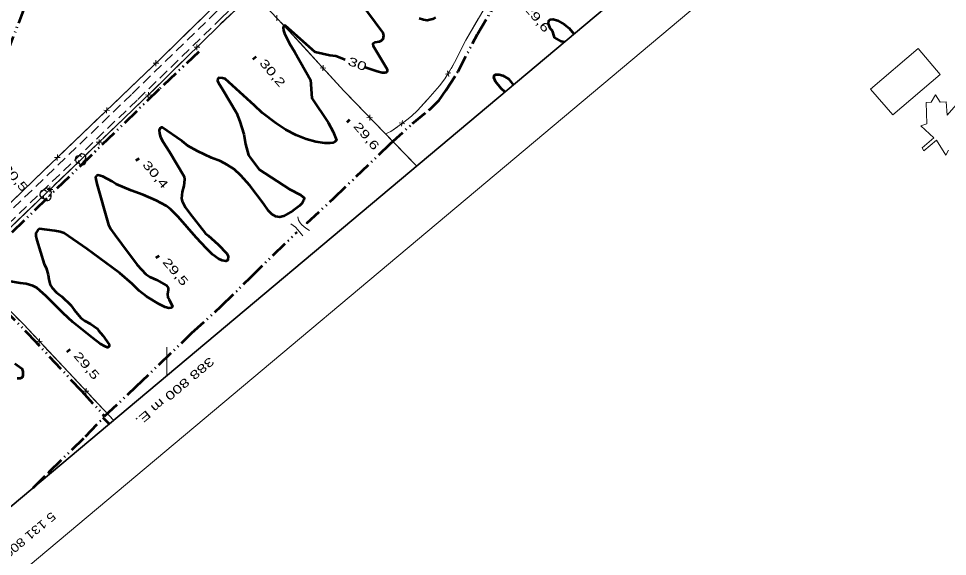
# Model space of a CAD drawing. Extents: x 386081 to 389416, y 5130568 to 5134082.
# Drawn here: x 388747.8 to 389074.5, y 5131786.3 to 5131975.7 of the extents above; entities that cross this region are included whole.
import ezdxf
from ezdxf.enums import TextEntityAlignment as Align

# ---------------------------------------------------------------- set-up
doc = ezdxf.new("R2010")
doc.units = 0
doc.header["$LTSCALE"] = 1.2
doc.linetypes.add('DASH_DOUBLE_DOT', pattern=[9.2, 5, -1.2, 0.3, -1.2, 0.3, -1.2])
doc.linetypes.add('MEDIUM_DASHED', pattern=[4.5, 3, -1.5])
for name, color, linetype, lineweight in [('1', 7, 'Continuous', 53), ('19', 7, 'Continuous', 13), ('26', 7, 'Continuous', 35), ('3', 7, 'Continuous', 140), ('37', 7, 'Continuous', 13), ('4', 7, 'DASH_DOUBLE_DOT', 53), ('44', 7, 'Continuous', 25), ('60', 7, 'Continuous', 13), ('61', 7, 'Continuous', 13), ('63', 7, 'Continuous', 13)]:
    doc.layers.add(name, color=color, linetype=linetype, lineweight=lineweight)

msp = doc.modelspace()

# ---------------------------------------------------------------- linework, layer by layer
at = {"layer": '1'}
for points in [[(388860.16, 5131992.08), (388875.98, 5131970.63), (388876.16, 5131969.7), (388875.89, 5131968.4), (388875.37, 5131967.76), (388874.65, 5131967.47), (388873.1, 5131967.21), (388872.45, 5131966.74), (388872.52, 5131966.08), (388877.52, 5131957.83), (388877.52, 5131957.21), (388877.2, 5131956.72), (388876.63, 5131956.53), (388875.73, 5131956.59), (388873.99, 5131957.05), (388869.7, 5131958.41)], [(388894.41, 5131976), (388893.37, 5131975.4), (388891.57, 5131975), (388890.25, 5131975.17), (388888.78, 5131975.68)], [(388939.68, 5131967.34), (388938.76, 5131967.62), (388936.34, 5131968.96), (388936.24, 5131969.47), (388935.57, 5131971.34), (388934.95, 5131972.09), (388934.16, 5131973.76), (388934.32, 5131975.01), (388934.76, 5131975.34), (388935.85, 5131975.49), (388937.35, 5131975.01), (388939.87, 5131973.59), (388941.43, 5131972.28), (388943.15, 5131970.25)], [(388862.72, 5131961.11), (388859.44, 5131962.38), (388857.31, 5131962.7), (388852.17, 5131963.87), (388841.56, 5131973.26), (388841.13, 5131973.05), (388840.91, 5131972.36), (388841, 5131971.49), (388841.42, 5131970.41), (388843.1, 5131966.86), (388845, 5131963.82), (388850.49, 5131954.13), (388850.98, 5131947.66), (388856.72, 5131939.05), (388858.45, 5131935.75), (388859.62, 5131932.8), (388859.2, 5131932.33), (388858.32, 5131931.88), (388857.39, 5131931.76), (388855.53, 5131931.8), (388852.43, 5131932.3), (388849.03, 5131933.21), (388845.5, 5131934.59), (388841.83, 5131936.51), (388838.36, 5131938.83), (388833.55, 5131942.51), (388830.84, 5131945.07), (388820.44, 5131954.43), (388819.6, 5131954.68), (388818.18, 5131954.73), (388817.89, 5131954.38), (388817.81, 5131953.76), (388818.19, 5131952.97), (388819.71, 5131950.59), (388824.52, 5131942.42), (388825.7, 5131939.4), (388827.01, 5131935), (388827.67, 5131931.38), (388828.72, 5131927.55), (388829.48, 5131926.42), (388832.49, 5131922.51), (388843.17, 5131915.57), (388846.96, 5131913.57), (388848.28, 5131912.51), (388848.15, 5131911.71), (388847.57, 5131910.72), (388846.6, 5131909.76), (388844.28, 5131907.97), (388841.03, 5131906.05), (388839.71, 5131905.73), (388838.27, 5131905.95), (388836.95, 5131906.74), (388835.73, 5131908), (388834, 5131910.5), (388829.14, 5131916.94), (388825.99, 5131920.42), (388823.61, 5131922.58), (388821.26, 5131924.2), (388818.89, 5131925.4), (388815.68, 5131926.66), (388810.77, 5131928.93), (388807.37, 5131930.9), (388805.37, 5131932.46), (388798.17, 5131937.44), (388797.66, 5131937.04), (388797.34, 5131936.32), (388797.36, 5131935.22), (388797.76, 5131933.91), (388798.59, 5131932.37), (388800.94, 5131928.76), (388806.04, 5131920), (388806.14, 5131919.05), (388805.93, 5131916.73), (388805.33, 5131914.7), (388805.14, 5131912.3), (388805.42, 5131911.34), (388806.44, 5131909.28), (388808.06, 5131907.01), (388813.54, 5131899.95), (388814.49, 5131899.25), (388818.08, 5131896.08), (388821.08, 5131892.93), (388821.51, 5131891.96), (388821.48, 5131890.55), (388820.7, 5131890.22), (388819.49, 5131890.43), (388818.1, 5131891.12), (388816, 5131892.63), (388813.9, 5131894.66), (388810.3, 5131898.58), (388804.01, 5131905.9), (388801.3, 5131908.59), (388799.72, 5131909.68), (388796.25, 5131911.55), (388791.67, 5131913.62), (388787.46, 5131915.09), (388782.13, 5131917.34), (388780.78, 5131918.24), (388777.48, 5131920.07), (388775.84, 5131920.5), (388775.24, 5131920.34)], [(388918.84, 5131949.83), (388917.56, 5131951.08), (388915.55, 5131953.46), (388914.93, 5131954.88), (388915.27, 5131955.71), (388915.73, 5131955.95), (388916.82, 5131955.97), (388918.18, 5131955.55), (388920.13, 5131954.38), (388921.13, 5131953.23), (388921.8, 5131952.3)], [(388775.24, 5131920.34), (388774.93, 5131919.84), (388774.98, 5131919.09), (388775.4, 5131917.43), (388779.46, 5131903.09), (388780.2, 5131901.62), (388781.65, 5131899.46), (388784.09, 5131896.4), (388789.57, 5131888.98), (388792.56, 5131885.66), (388794.01, 5131884.74), (388796.33, 5131883.73), (388799.86, 5131881.71), (388800.4, 5131880.9), (388800.51, 5131880.05), (388800.26, 5131878.66), (388800.36, 5131877.4), (388800.81, 5131876.7), (388801.92, 5131874.34), (388801.48, 5131873.76), (388800.63, 5131873.65), (388799.45, 5131874), (388797.28, 5131875.12), (388792.87, 5131877.75), (388790.26, 5131879.79), (388787.84, 5131882.24), (388783.5, 5131886.03), (388780.74, 5131887.97), (388771.89, 5131894.59), (388763.86, 5131900.05), (388762.47, 5131900.57), (388760.61, 5131900.93), (388755.22, 5131901.58), (388754.56, 5131901.2), (388753.95, 5131900.13), (388753.97, 5131899.04), (388754.31, 5131897.68), (388756.81, 5131889.2), (388757.5, 5131887.92), (388758.27, 5131885.41), (388758.44, 5131883.75), (388759, 5131881.88), (388759.69, 5131880.87), (388761.16, 5131879.25), (388763.06, 5131877.76), (388766.28, 5131874.73), (388767.39, 5131873.12), (388769.72, 5131870.3), (388771.11, 5131869.21), (388773.16, 5131868.13), (388775.54, 5131866.55), (388775.99, 5131865.8), (388777.46, 5131864.05), (388779.65, 5131860.91), (388779.66, 5131860.2), (388779.09, 5131859.88), (388778.26, 5131860.18), (388776.56, 5131861.19), (388773.91, 5131863.16), (388766.9, 5131868.82), (388763.58, 5131871.92), (388757.57, 5131877.98), (388754.25, 5131880.9), (388752.81, 5131881.59), (388750.54, 5131882.24), (388748.37, 5131882.48), (388744.35, 5131883.25)], [(388746.51, 5131854.19), (388748.99, 5131852.4), (388749.29, 5131851.42), (388749.34, 5131850.04), (388749.06, 5131849.26), (388748.42, 5131848.9), (388747.36, 5131848.88)]]:
    msp.add_lwpolyline(points, dxfattribs=at)
at = {"layer": '19', "linetype": 'MEDIUM_DASHED'}
for points in [[(388703.32, 5131867.8), (388787.8, 5131949.19), (388817.13, 5131977.75), (388908.08, 5132065.88), (388923.51, 5132080.12), (388926.33, 5132082.44), (388929.53, 5132084.5), (388933.25, 5132085.82), (388937.71, 5132086.43), (388948.76, 5132086.49), (388954.77, 5132086.91), (388958.1, 5132087.59), (388959.95, 5132089.66)], [(388705.27, 5131865.79), (388789.75, 5131947.18), (388819.08, 5131975.74), (388910.01, 5132063.84), (388925.41, 5132078.05)], [(388846.02, 5131905.8), (388846.32, 5131904.66), (388846.85, 5131903.77), (388847.45, 5131903.05), (388848.82, 5131901.91), (388850.14, 5131901.08)], [(388843.62, 5131903.4), (388845.18, 5131902.21), (388846.07, 5131901.31), (388847.86, 5131899.16)]]:
    msp.add_lwpolyline(points, dxfattribs=at)
at = {"layer": '26'}
for p, q in [((388849.11, 5131903.52), (388849.04, 5131903.58)), ((388849.11, 5131903.52), (388849.04, 5131903.58)), ((388849.25, 5131903.66), (388849.11, 5131903.52)), ((388849.25, 5131903.66), (388849.11, 5131903.52)), ((388849.25, 5131903.66), (388849.18, 5131903.73)), ((388849.25, 5131903.66), (388849.18, 5131903.73)), ((388845.59, 5131900.51), (388845.67, 5131900.57)), ((388845.59, 5131900.51), (388845.67, 5131900.57)), ((388845.73, 5131900.36), (388845.59, 5131900.51)), ((388845.73, 5131900.36), (388845.59, 5131900.51)), ((388845.73, 5131900.36), (388845.8, 5131900.42)), ((388845.73, 5131900.36), (388845.8, 5131900.42))]:
    msp.add_line(p, q, dxfattribs=at)
at = {"layer": '3'}
for p, q in [((388830.53, 5131962.09), (388831.04, 5131961.48)), ((388863.56, 5131939.88), (388864.07, 5131939.27)), ((388789.39, 5131926.33), (388789.9, 5131925.72)), ((388796.42, 5131892.07), (388796.93, 5131891.46)), ((388765.14, 5131859.05), (388765.65, 5131858.44))]:
    msp.add_line(p, q, dxfattribs=at)
at = {"layer": '37'}
for p, q in [((388819.14, 5131973.98), (388826.42, 5131980.84)), ((388838.63, 5131974.88), (388838.69, 5131976.89)), ((388804.73, 5131968.34), (388811.86, 5131975.35)), ((388810.57, 5131964.58), (388810.58, 5131966.58)), ((388846.82, 5131967.09), (388853.56, 5131959.7)), ((388802.03, 5131957.16), (388809.15, 5131964.18)), ((388811.58, 5131965.57), (388809.57, 5131965.59)), ((388797.15, 5131959.92), (388795.15, 5131959.97)), ((388796.13, 5131958.94), (388796.17, 5131960.95)), ((388854.86, 5131957.22), (388854.95, 5131959.22)), ((388787.48, 5131951.64), (388794.7, 5131958.56)), ((388794.91, 5131950.14), (388802.03, 5131957.16)), ((388853.91, 5131958.27), (388855.91, 5131958.18)), ((388897.93, 5131956.07), (388899.88, 5131956.51)), ((388898.69, 5131957.27), (388899.12, 5131955.31)), ((388780.26, 5131944.72), (388787.48, 5131951.64)), ((388793.45, 5131947.74), (388793.49, 5131949.75)), ((388863.02, 5131949.38), (388869.97, 5131942.2)), ((388784.82, 5131940.43), (388792.03, 5131947.36)), ((388794.47, 5131948.73), (388792.47, 5131948.77)), ((388779.82, 5131943.32), (388777.82, 5131943.36)), ((388778.8, 5131942.34), (388778.84, 5131944.34)), ((388770.15, 5131935.04), (388777.37, 5131941.96)), ((388777.61, 5131933.5), (388784.82, 5131940.43)), ((388870.36, 5131940.77), (388872.37, 5131940.74)), ((388871.35, 5131939.76), (388871.38, 5131941.76)), ((388882.88, 5131939.73), (388882.54, 5131937.76)), ((388872.76, 5131939.32), (388879.71, 5131932.13)), ((388881.72, 5131938.91), (388883.7, 5131938.57)), ((388762.93, 5131928.12), (388770.15, 5131935.04)), ((388776.15, 5131931.11), (388776.19, 5131933.12)), ((388767.51, 5131923.8), (388774.72, 5131930.73)), ((388777.17, 5131932.09), (388775.17, 5131932.13)), ((388879.71, 5131932.13), (388886.66, 5131924.95)), ((388762.49, 5131926.72), (388760.49, 5131926.76)), ((388761.47, 5131925.74), (388761.51, 5131927.74)), ((388760.3, 5131916.87), (388767.51, 5131923.8)), ((388745.66, 5131911.46), (388752.83, 5131918.43)), ((388750.21, 5131907.17), (388757.42, 5131914.1)), ((388759.86, 5131915.46), (388757.86, 5131915.5)), ((388758.84, 5131914.48), (388758.88, 5131916.48)), ((388743, 5131900.24), (388750.21, 5131907.17)), ((388754.18, 5131862.04), (388756.18, 5131861.98)), ((388755.14, 5131861.01), (388755.21, 5131863.01)), ((388756.54, 5131860.55), (388763.38, 5131853.25)), ((388763.38, 5131853.25), (388770.22, 5131845.96)), ((388771.55, 5131843.49), (388771.62, 5131845.5)), ((388770.58, 5131844.53), (388772.58, 5131844.46)), ((388772.95, 5131843.04), (388779.79, 5131835.74)), ((388779.79, 5131835.74), (388781.21, 5131834.22))]:
    msp.add_line(p, q, dxfattribs=at)
for points in [[(388629.37, 5131790.46), (388658.44, 5131818.88), (388694.31, 5131853.65), (388725.97, 5131883.87), (388794.38, 5131949.62), (388818.35, 5131973.24), (388832.72, 5131986.78), (388860.11, 5132013.32), (388894.33, 5132046.92), (388909.61, 5132061.8), (388920.73, 5132072.18), (388927.36, 5132077.58), (388931.52, 5132079.34), (388944.36, 5132065.63), (388962.9, 5132046.61), (388980.53, 5132028.18), (388994.45, 5132013.33)], [(388631.76, 5131801.96), (388694.62, 5131861.79), (388753.29, 5131918.88), (388797.98, 5131961.7), (388839.32, 5132002.36), (388871.07, 5132032.96)], [(388916.39, 5131987.75), (388913.88, 5131983.21), (388905.16, 5131967.99), (388901.15, 5131960.15), (388899.41, 5131957.09), (388897.74, 5131954.46), (388895.82, 5131951.94), (388891.82, 5131947.33), (388888.17, 5131943.31), (388886.02, 5131941.28), (388883.33, 5131939.18), (388878.76, 5131935.95), (388876.89, 5131935.04)], [(388830.43, 5131984.62), (388842.9, 5131971.38), (388862.22, 5131950.21), (388887.81, 5131923.76)], [(388909.5, 5131975.56), (388905.16, 5131967.99), (388904.58, 5131966.86)], [(388812, 5131966.98), (388818.35, 5131973.24), (388819.14, 5131973.98)], [(388840.03, 5131974.43), (388842.9, 5131971.38), (388846.82, 5131967.09)], [(388797.59, 5131961.33), (388797.98, 5131961.7), (388804.73, 5131968.34)], [(388904.58, 5131966.86), (388901.15, 5131960.15), (388899.93, 5131958.01)], [(388856.26, 5131956.75), (388862.22, 5131950.21), (388863.02, 5131949.38)], [(388897.83, 5131954.6), (388897.74, 5131954.46), (388895.82, 5131951.94), (388891.82, 5131947.33), (388891.44, 5131946.92)], [(388891.44, 5131946.92), (388888.17, 5131943.31), (388886.02, 5131941.28), (388884.31, 5131939.94)], [(388881.08, 5131937.59), (388878.76, 5131935.95), (388876.89, 5131935.04)], [(388752.83, 5131918.43), (388753.29, 5131918.88), (388760.05, 5131925.35)], [(388729.98, 5131887.72), (388749.66, 5131867.9), (388781.21, 5131834.22)], [(388746.89, 5131870.69), (388749.66, 5131867.9), (388753.81, 5131863.47)]]:
    msp.add_lwpolyline(points, dxfattribs=at)
at = {"layer": '4'}
for p, q in [((388779.68, 5131832.94), (388777.54, 5131835.03)), ((388759.1, 5131815.65), (388758.6, 5131816.13))]:
    msp.add_line(p, q, dxfattribs=at)
for points in [[(388773.15, 5132015.17), (388765.42, 5132007.66), (388760.66, 5132002.63), (388757.5, 5131998.78), (388753.93, 5131989.96), (388742.92, 5131961.42), (388736.56, 5131944.32), (388732.61, 5131930.48), (388731.02, 5131918.33), (388730.18, 5131909.3), (388729.04, 5131902.67), (388728.73, 5131897.55), (388725.42, 5131893.86), (388721.38, 5131889.74), (388714.28, 5131882.95)], [(388849.18, 5131903.59), (388858.65, 5131912.36), (388878.58, 5131931.5), (388886.34, 5131938.68), (388892.42, 5131943.67), (388895.78, 5131946.92), (388898.12, 5131950.32), (388902.41, 5131957.05), (388909.24, 5131970.15), (388919.47, 5131987.13)], [(388811.2, 5131963.96), (388797.29, 5131950.76), (388735.63, 5131890.76), (388732.24, 5131886.29), (388733.34, 5131884.55), (388734.67, 5131881.63), (388751.12, 5131864.8), (388769.94, 5131844.57), (388778.12, 5131835.65)], [(388752.92, 5131810.46), (388758.6, 5131816.13), (388771.37, 5131828.49), (388778.12, 5131835.65), (388789.18, 5131846.12), (388808.68, 5131864.86), (388819.13, 5131874.36), (388829.36, 5131884.5), (388845.66, 5131900.43)]]:
    msp.add_lwpolyline(points, dxfattribs=at)
at = {"layer": '44'}
for centre, radius, start, end in [((388769.096, 5131926.069), 1.297, 44.11537, 269.80396), ((388770.212, 5131926.718), 1.297, 282.26917, 149.72626), ((388770.212, 5131925.421), 1.297, 166.93686, 29.62122), ((388756.706, 5131913.773), 1.433, 44.11537, 269.80396), ((388756.706, 5131913.773), 1.433, 44.11537, 269.80396), ((388757.939, 5131913.056), 1.433, 166.93686, 29.62122), ((388757.939, 5131913.056), 1.433, 166.93686, 29.62122), ((388757.939, 5131914.489), 1.433, 282.26917, 149.72626), ((388757.939, 5131914.489), 1.433, 282.26917, 149.72626)]:
    msp.add_arc(centre, radius, start, end, dxfattribs=at)
at = {"layer": '60', "lineweight": 35}
msp.add_lwpolyline([(386109.63, 5132985.69), (387380.72, 5134053.36), (389052.99, 5132062.51), (387781.9, 5130994.83)], close=True, dxfattribs=at)
at = {"layer": '60'}
msp.add_lwpolyline([(389387.44, 5131664.33), (388116.36, 5130596.66), (387794.77, 5130979.51), (389065.85, 5132047.19)], close=True, dxfattribs=at)
at = {"layer": '61'}
msp.add_line((388800, 5131850), (388800, 5131860), dxfattribs=at)
at = {"layer": '63'}
msp.add_lwpolyline([(389072, 5131956), (389064.22, 5131965.14), (389047.47, 5131950.84), (389055.28, 5131941.72)], close=True, dxfattribs=at)
msp.add_lwpolyline([(389074.85, 5131929.3), (389073.96, 5131927.59), (389070.6, 5131932.81), (389066.26, 5131929.13), (389065.56, 5131930.09), (389069.73, 5131933.66), (389065.14, 5131937.84), (389067.31, 5131938.63), (389067.08, 5131946.15), (389068.84, 5131946.27), (389070.25, 5131948.77), (389071.95, 5131946.24), (389074.01, 5131946.29), (389074.45, 5131941.65), (389078.41, 5131946.26)], dxfattribs=at)

# ---------------------------------------------------------------- texts
at = {"layer": '1', "width": 1.5}
msp.add_text('30', height=3, rotation=339.313, dxfattribs=at).set_placement((388866.475, 5131958.285), align=Align.CENTER)
at = {"layer": '3', "width": 1.45}
for s, p in [('29,6   ', (388925.45, 5131979.1)), ('30,2   ', (388832.36, 5131959.87)), ('29,6   ', (388865.39, 5131937.66)), ('30,5   ', (388741.85, 5131923)), ('30,4   ', (388791.22, 5131924.11)), ('29,5   ', (388798.25, 5131889.85)), ('29,5   ', (388766.97, 5131856.83))]:
    msp.add_text(s, height=3, rotation=310.294, dxfattribs=at).set_placement(p)
at = {"layer": '61'}
for s, width, p in [('388 800 m E.', 1.45, (388801.84, 5131845.58)), ('5 131 800 m N.', 1.25, (388746.26, 5131791.154))]:
    msp.add_text(s, height=3, rotation=220.03, dxfattribs=dict(at, width=width)).set_placement(p, align=Align.CENTER)

doc.saveas('drawing.dxf')
